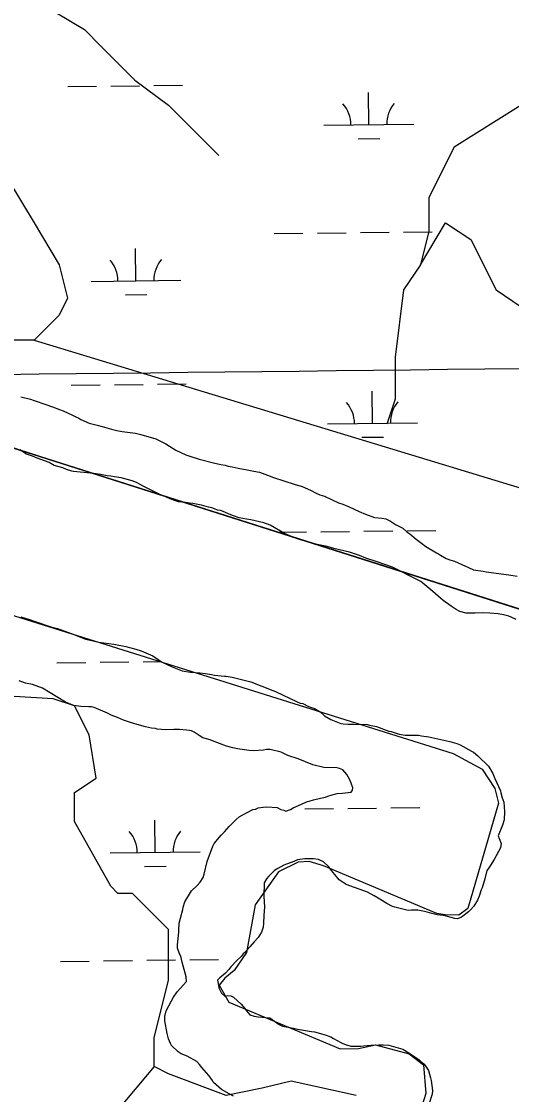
# Model space of a CAD drawing. Extents: x 3694830 to 3732949, y 415201 to 440970.
# Drawn here: x 3699597 to 3700143, y 431943 to 433138 of the extents above; entities that cross this region are included whole.
import ezdxf

# ---------------------------------------------------------------- set-up
doc = ezdxf.new("R2010")
doc.units = 0
for name, color, linetype in [('V-GRID-MAJR', 7, 'Continuous'), ('V-SITE-VEGE', 7, 'Continuous'), ('V-TOPO-SHOR', 7, 'Continuous'), ('V-WETL-SWMP', 7, 'Continuous')]:
    doc.layers.add(name, color=color, linetype=linetype)

msp = doc.modelspace()

# ---------------------------------------------------------------- linework, layer by layer
at = {"layer": 'V-GRID-MAJR'}
msp.add_spline([(3698914.333, 432737.11), (3704206.2600000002, 432798.304), (3709498.1780000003, 432860.268), (3714790.0870000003, 432923.001), (3720081.987, 432986.504), (3725373.878, 433050.776), (3730665.759, 433115.819), (3730665.7600000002, 433115.819)], degree=3, dxfattribs=at)
at = {"layer": 'V-SITE-VEGE'}
for points in [[(3699596.697, 432719.631), (3699607.502, 432717.221), (3699611.551, 432715.851), (3699624.3740000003, 432711.064), (3699631.798, 432708.666), (3699639.895, 432705.59), (3699643.944, 432704.222), (3699654.401, 432699.446), (3699658.11, 432697.404), (3699661.146, 432696.038), (3699663.507, 432694.67600000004), (3699672.95, 432690.58), (3699681.728, 432688.17600000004), (3699687.466, 432686.8), (3699697.592, 432683.713), (3699703.668, 432682.337), (3699709.411, 432681.30100000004), (3699724.271, 432679.208), (3699730.349, 432677.83), (3699747.225, 432673.027), (3699758.356, 432667.571), (3699762.399, 432664.851), (3699769.474, 432660.428), (3699780.269, 432655.31200000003), (3699784.994, 432653.602), (3699795.117, 432650.179), (3699812.673, 432645.711), (3699814.698, 432645.367), (3699819.427, 432644.33), (3699824.154, 432643.634), (3699827.529, 432642.606), (3699831.918, 432641.912), (3699835.295, 432641.222), (3699838.67, 432640.193), (3699848.802, 432638.461), (3699856.2320000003, 432637.076), (3699862.308, 432635.69800000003), (3699871.42, 432632.618), (3699878.168, 432629.886), (3699901.116, 432622.351), (3699909.894, 432619.949), (3699912.591, 432618.585), (3699920.0130000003, 432615.51300000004), (3699925.745, 432612.445), (3699929.794, 432610.739), (3699934.855, 432609.029), (3699950.37, 432601.865), (3699955.095, 432600.155), (3699962.179, 432597.083), (3699973.31, 432591.965), (3699980.392, 432588.893), (3699990.515, 432585.471), (3699998.961, 432584.42), (3700003.012, 432583.728), (3700008.411, 432581.338), (3700013.8030000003, 432577.598), (3700021.895, 432573.50800000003), (3700026.609, 432569.433), (3700029.978, 432567.053), (3700037.052, 432561.278), (3700042.776, 432556.86), (3700047.83, 432553.121)], [(3699708.514, 432629.59500000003), (3699701.0840000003, 432630.642), (3699697.031, 432631.336), (3699692.978, 432631.69), (3699685.549, 432633.412), (3699678.117, 432634.457), (3699655.485, 432636.583), (3699653.457, 432636.929), (3699647.3850000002, 432638.981), (3699643.336, 432640.689), (3699633.8850000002, 432643.433), (3699628.1520000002, 432646.49700000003), (3699614.994, 432651.287), (3699609.595, 432653.675), (3699603.185, 432656.07), (3699595.769, 432660.831)], [(3700148.193, 432471.58400000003), (3700142.796, 432474.31), (3700140.097, 432475.336), (3700134.023, 432477.052), (3700128.2800000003, 432478.088), (3700118.8200000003, 432478.80700000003), (3700110.3740000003, 432479.18), (3700102.6, 432478.875), (3700092.46, 432478.918), (3700085.71, 432480.63800000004), (3700081.325, 432482.684), (3700075.933, 432486.423), (3700067.176, 432492.88300000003), (3700055.39, 432503.072), (3700042.256, 432513.942), (3700039.896, 432515.304), (3700010.557, 432529.962), (3699993.685, 432536.116), (3699980.861, 432540.226), (3699973.775, 432542.961), (3699962.64, 432546.727), (3699945.082, 432550.856), (3699937.656, 432552.916), (3699926.8510000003, 432555.326), (3699920.1010000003, 432557.047), (3699905.5870000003, 432561.163), (3699896.139, 432564.92100000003), (3699890.407, 432567.64900000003), (3699874.224, 432576.843), (3699867.475, 432579.577), (3699852.957, 432582.679), (3699847.89, 432583.378), (3699839.786, 432585.10000000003), (3699833.3740000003, 432587.154), (3699830.677, 432588.18200000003), (3699819.546, 432592.96), (3699815.829, 432593.653), (3699812.4560000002, 432595.01900000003), (3699809.419, 432596.047), (3699805.704, 432596.737), (3699797.9420000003, 432599.135), (3699795.576, 432599.483), (3699788.148, 432600.868), (3699784.431, 432601.222), (3699780.04, 432601.918), (3699772.272, 432602.963), (3699766.8740000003, 432604.677), (3699750.68, 432611.167), (3699741.912, 432615.935), (3699734.4930000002, 432619.347), (3699729.434, 432622.07300000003), (3699725.389, 432624.455), (3699720.664, 432626.16500000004), (3699708.514, 432629.59500000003)], [(3700047.83, 432553.121), (3700059.631, 432545.97500000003), (3700061.6520000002, 432544.951), (3700064.0100000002, 432543.251), (3700070.416, 432539.506), (3700075.4760000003, 432537.795), (3700079.5270000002, 432536.76300000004), (3700092.008, 432530.965), (3700095.381, 432529.599), (3700100.7770000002, 432527.20900000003), (3700111.5870000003, 432525.47500000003), (3700114.9620000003, 432524.78500000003), (3700139.958, 432521.635), (3700149.413, 432519.904)], [(3699596.664, 432474.615), (3699606.454, 432471.87), (3699612.526, 432469.478), (3699630.075, 432463.658), (3699637.501, 432461.60000000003), (3699656.734, 432454.757), (3699668.543, 432449.637), (3699672.256, 432448.945), (3699683.737, 432446.53), (3699700.287, 432444.09500000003), (3699713.793, 432441.67100000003), (3699724.933, 432438.582), (3699730.671, 432436.868), (3699743.825, 432431.066), (3699749.554, 432427.324), (3699753.2600000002, 432424.603), (3699765.065, 432418.809), (3699776.538, 432414.705), (3699785.656, 432412.976), (3699796.129, 432412.255), (3699802.21, 432411.555), (3699808.964, 432410.51), (3699812.339, 432409.82), (3699823.488, 432408.759), (3699825.5160000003, 432408.751), (3699831.93, 432407.371), (3699852.863, 432402.212), (3699877.154, 432392.646), (3699880.191, 432391.619), (3699904.475, 432380.026), (3699907.848, 432378.66000000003), (3699910.549, 432377.972), (3699916.957, 432374.902), (3699923.705, 432372.505), (3699930.111, 432368.764), (3699934.824, 432364.348), (3699941.904, 432360.265), (3699953.037, 432355.822), (3699955.738, 432355.472), (3699960.807, 432355.114), (3699967.565, 432355.085), (3699982.772, 432354.68200000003), (3699985.1350000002, 432353.996), (3699992.901, 432352.61100000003), (3700006.397, 432347.483), (3700009.099, 432346.797), (3700017.872, 432344.055), (3700024.629, 432343.012), (3700039.497, 432342.949), (3700042.8740000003, 432342.259), (3700050.978, 432340.87200000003), (3700074.276, 432335.70300000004), (3700082.04, 432333.643), (3700085.7490000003, 432331.93700000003), (3700098.563, 432325.121), (3700100.923, 432323.761), (3700105.637, 432319.686), (3700117.415, 432308.145), (3700122.113, 432300.014), (3700124.454, 432294.598), (3700130.8170000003, 432280.712), (3700131.145, 432278.685), (3700132.812, 432272.93200000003), (3700134.481, 432268.193), (3700135.45, 432257.713), (3700135.073, 432248.58900000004), (3700133.017, 432242.515), (3700128.239, 432230.706), (3700129.238, 432227.661)], [(3699786.643, 432169.30700000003), (3699792.75, 432175.025), (3699796.483, 432179.066), (3699799.8850000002, 432184.12), (3699800.917, 432188.17100000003), (3699804.0160000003, 432202.014), (3699810.512, 432219.223), (3699811.876, 432222.25800000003), (3699819.6890000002, 432231.349), (3699823.423, 432235.052), (3699828.5160000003, 432241.112), (3699836.323, 432248.851), (3699839.717, 432251.878), (3699843.1040000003, 432253.891), (3699848.8570000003, 432256.57), (3699854.958, 432259.925), (3699858.001, 432260.588), (3699861.051, 432261.928), (3699866.46, 432262.579), (3699870.517, 432262.901), (3699882.004, 432262.17600000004), (3699886.389, 432260.13), (3699889.4280000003, 432259.44), (3699891.787, 432258.07800000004), (3699896.864, 432260.083), (3699899.914, 432261.762), (3699915.829, 432269.129), (3699917.858, 432269.456), (3699922.595, 432270.787), (3699930.378, 432272.782), (3699935.788, 432273.773), (3699938.4960000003, 432274.777), (3699943.573, 432276.444), (3699948.986, 432277.773), (3699954.395, 432278.08900000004), (3699964.538, 432279.395), (3699965.9, 432281.757), (3699966.248, 432284.118), (3699964.5810000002, 432289.53500000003), (3699962.572, 432293.936), (3699959.8910000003, 432299.017), (3699955.181, 432304.106), (3699951.472, 432305.81200000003), (3699948.771, 432306.5), (3699934.24, 432306.9), (3699921.7490000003, 432309.994), (3699905.556, 432316.484), (3699894.0810000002, 432320.251), (3699886.661, 432324.001), (3699874.168, 432326.757), (3699870.113, 432326.776), (3699867.0700000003, 432326.112), (3699855.576, 432325.485), (3699850.846, 432325.844), (3699838.011, 432327.58900000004), (3699832.946, 432328.623), (3699825.858, 432330.681), (3699809.998, 432336.496), (3699807.639, 432337.52), (3699799.537, 432339.92), (3699795.154, 432342.304), (3699789.764, 432346.043), (3699786.7290000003, 432347.745), (3699784.701, 432348.093), (3699781.324, 432348.446), (3699773.216, 432349.156), (3699767.134, 432349.183), (3699758.008, 432348.884), (3699748.548, 432349.599), (3699746.523, 432350.28500000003), (3699742.132, 432350.641), (3699735.377, 432352.01900000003), (3699723.5640000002, 432355.452), (3699717.828, 432357.504), (3699711.078, 432359.56), (3699704.332, 432362.63), (3699697.244, 432365.026), (3699693.199, 432367.406), (3699678.355, 432373.556), (3699675.318, 432374.582), (3699672.276, 432374.596), (3699663.495, 432374.971), (3699655.722, 432376.018), (3699646.275, 432379.776), (3699620.657, 432395.09500000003), (3699609.859, 432399.195), (3699601.758, 432400.919), (3699595.007, 432403.314)], [(3700129.238, 432227.661), (3700131.5810000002, 432222.244), (3700130.8850000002, 432217.517), (3700123.731, 432204.367), (3700119.308, 432197.289), (3700116.9280000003, 432193.918), (3700115.568, 432192.234), (3700113.502, 432182.781), (3700110.413, 432172.656), (3700109.393, 432170.632), (3700106.997, 432163.54600000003), (3700105.289, 432159.159)], [(3700105.289, 432159.159), (3700101.205, 432152.417), (3700097.47, 432148.379), (3700095.094, 432146.021), (3700087.295, 432139.971), (3700082.894, 432138.3), (3700079.855, 432138.653), (3700067.702, 432142.085), (3700060.27, 432142.792), (3700054.194, 432144.17), (3700049.131, 432145.544), (3700046.094, 432146.57), (3700038.664, 432147.95300000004), (3700031.5670000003, 432147.983), (3700027.848, 432147.662), (3700012.994, 432151.104), (3700010.633, 432152.128), (3700004.224, 432155.196), (3699994.787, 432161.322), (3699990.069, 432164.04600000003), (3699982.649, 432167.794), (3699959.029, 432176.68200000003), (3699951.2800000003, 432181.783), (3699946.233, 432187.55100000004), (3699942.537, 432191.96), (3699939.514, 432196.027), (3699933.792, 432201.799), (3699928.057, 432204.526), (3699922.653, 432205.22500000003), (3699912.855, 432205.268), (3699904.737, 432203.951), (3699900.673, 432202.278), (3699889.502, 432197.93200000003), (3699882.727, 432194.243), (3699879.339, 432192.23), (3699872.89, 432185.836), (3699870.1750000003, 432182.805), (3699867.791, 432178.423), (3699867.387, 432163.216), (3699868.014, 432151.72500000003), (3699867.295, 432141.925), (3699866.9220000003, 432133.479), (3699866.5640000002, 432129.086), (3699864.852, 432123.35000000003), (3699861.108, 432117.62), (3699856.6950000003, 432112.569), (3699851.603, 432107.183), (3699846.168, 432100.78500000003), (3699844.472, 432099.442), (3699842.092, 432096.411), (3699837.341, 432091.69800000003), (3699830.552, 432084.63), (3699828.512, 432081.93700000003), (3699824.779, 432077.897), (3699818.3340000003, 432072.516), (3699815.62, 432069.825), (3699816.279, 432066.104), (3699817.273, 432061.369), (3699820.287, 432055.272), (3699823.992, 432052.217), (3699827.038, 432052.878), (3699830.415, 432052.526), (3699833.452, 432051.162), (3699842.203, 432043.351), (3699846.238, 432038.264), (3699847.919, 432035.89400000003), (3699851.616, 432031.483), (3699856.6780000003, 432029.771), (3699861.069, 432029.076), (3699873.906, 432028.007), (3699884.3510000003, 432020.528), (3699888.062, 432018.822), (3699900.217, 432016.405), (3699904.606, 432015.371), (3699920.478, 432012.60000000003), (3699923.859, 432012.248), (3699935.6720000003, 432009.155), (3699942.082, 432006.76300000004), (3699944.779, 432005.06200000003), (3699953.2090000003, 432000.632), (3699955.23, 431999.272), (3699958.267, 431998.246), (3699964.344, 431996.528), (3699975.495, 431996.482), (3699978.2, 431996.808), (3699986.315, 431997.449), (3699995.441, 431997.748), (3700000.171, 431997.728), (3700006.592, 431997.363), (3700022.1180000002, 431992.903), (3700028.86, 431988.819), (3700040.318, 431981.335), (3700041.664, 431979.64), (3700045.703, 431976.242), (3700047.722, 431973.868), (3700050.745, 431969.123), (3700053.073, 431961.003), (3700053.739, 431958.297), (3700055.041, 431947.14), (3700054.687, 431943.085), (3700050.577, 431930.26)], [(3699833.6550000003, 431940.65), (3699828.596, 431943.376), (3699820.169, 431948.141), (3699811.078, 431955.955), (3699810.072, 431957.98600000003), (3699808.395, 431960.69800000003), (3699806.042, 431963.74700000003), (3699798.306, 431972.568), (3699795.617, 431975.95900000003), (3699792.588, 431979.351), (3699781.799, 431985.143), (3699775.389, 431987.875), (3699772.018, 431989.917), (3699764.617, 431997.04600000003), (3699763.271, 431999.41500000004), (3699761.2660000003, 432004.494), (3699759.603, 432010.585), (3699756.9590000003, 432024.79000000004), (3699756.98, 432029.521), (3699758.698, 432035.935), (3699764.492, 432047.06200000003), (3699766.8740000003, 432051.109), (3699770.953, 432056.837), (3699781.142, 432068.281), (3699780.827, 432073.69), (3699776.501, 432089.931), (3699774.84, 432096.695), (3699773.503, 432099.407), (3699771.16, 432105.5), (3699771.174, 432109.217), (3699772.589, 432123.405), (3699772.6, 432125.771), (3699772.97, 432133.543), (3699774.347, 432138.943), (3699777.091, 432148.735), (3699777.4390000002, 432151.096), (3699779.4930000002, 432157.17100000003), (3699786.643, 432169.30700000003)]]:
    msp.add_lwpolyline(points, dxfattribs=at)
at = {"layer": 'V-TOPO-SHOR'}
for p, q in [((3699617.992000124, 432653.43099954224), (3698912.728036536, 432876.8173142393)), ((3700297.8019755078, 432436.97109013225), (3699617.992000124, 432653.43099954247)), ((3699523.976149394, 432496.28402513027), (3700078.2930515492, 432322.25200867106)), ((3700078.2930515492, 432322.25200867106), (3700110.548033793, 432304.8120056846)), ((3700110.548033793, 432304.8120056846), (3700124.5720183, 432283.3510030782)), ((3700124.5720183, 432283.3510030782), (3700128.6000181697, 432266.94100305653)), ((3700128.6000181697, 432266.94100305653), (3700094.403023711, 432149.60900398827)), ((3699905.658042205, 432201.4140070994), (3699883.7550446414, 432190.5790075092)), ((3699917.9560409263, 432202.27200688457), (3699905.658042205, 432201.4140070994)), ((3699933.8710393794, 432197.1950066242), (3699917.9560409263, 432202.27200688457)), ((3699883.7550446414, 432190.5790075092), (3699857.6440479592, 432153.80800806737)), ((3700059.7750417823, 432144.29300702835), (3699933.8710393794, 432197.1950066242)), ((3699857.6440479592, 432153.80800806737), (3699847.8540207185, 432100.57500348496)), ((3700069.331040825, 432142.8860068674), (3700059.7750417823, 432144.29300702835)), ((3700084.355024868, 432142.36700418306), (3700069.331040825, 432142.8860068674)), ((3700094.403023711, 432149.60900398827), (3700084.355024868, 432142.36700418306)), ((3699847.8540207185, 432100.57500348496), (3699834.1090516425, 432080.599008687)), ((3699834.1090516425, 432080.599008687), (3699824.0540380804, 432071.99000640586)), ((3699824.0540380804, 432071.99000640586), (3699817.6470536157, 432064.27700901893)), ((3699817.6470536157, 432064.27700901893), (3699828.4951111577, 432045.5620186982)), ((3699828.4951111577, 432045.5620186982), (3699952.1260410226, 431993.58000690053)), ((3699972.617024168, 431993.94800406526), (3699991.759022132, 431997.96400372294)), ((3699991.759022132, 431997.96400372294), (3700029.0530332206, 431987.78700558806)), ((3699952.1260410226, 431993.58000690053), (3699972.617024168, 431993.94800406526)), ((3700029.0530332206, 431987.78700558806), (3700044.9380609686, 431975.4250102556)), ((3700044.9380609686, 431975.4250102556), (3700047.5330612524, 431943.5400103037)), ((3700047.5330612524, 431943.5400103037), (3700012.915095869, 431833.9510161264))]:
    msp.add_line(p, q, dxfattribs=at)
for points in [[(3699583.396207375, 433250.4219068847), (3699536.634363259, 433166.2505874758), (3699536.634363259, 433100.7840057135), (3699536.634363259, 433072.72689924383), (3699555.3391009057, 433007.2603174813), (3699583.3962073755, 432960.4984733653), (3699611.4533138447, 432913.73662924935), (3699639.510420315, 432866.97478513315), (3699648.8627891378, 432829.56530984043), (3699639.510420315, 432810.8605721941), (3699611.4533138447, 432782.80346572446), (3699583.3962073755, 432782.80346572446), (3699583.3962073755, 432782.80346572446), (3699555.3391009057, 432764.0987280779), (3699545.9867320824, 432707.9845151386), (3699527.2819944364, 432679.927408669)], [(3699620.805682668, 433156.8982186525), (3699667.567526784, 433128.8411121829), (3699686.2722644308, 433110.1363745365), (3699723.6817397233, 433072.7268992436), (3699761.0912150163, 433044.6697927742), (3699779.7959526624, 433025.9650551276), (3699817.205427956, 432988.55557983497)], [(3700210.00491853, 433147.54584982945), (3700210.00491853, 433128.8411121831), (3700153.890705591, 433100.7840057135), (3700153.890705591, 433063.3745304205), (3700153.890705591, 433044.6697927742), (3700079.071755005, 432997.9079486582), (3700051.0146485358, 432941.793735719), (3700051.0146485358, 432904.38426042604), (3700041.662279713, 432866.97478513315), (3700022.9575420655, 432838.9176786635), (3700013.6051732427, 432764.0987280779), (3700013.6051732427, 432745.39399043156), (3700013.6051732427, 432717.3368839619), (3700004.2528044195, 432689.2797774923)], [(3700041.662279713, 432866.97478513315), (3700069.719386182, 432913.73662924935), (3700097.776492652, 432895.0318916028), (3700125.8335991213, 432838.9176786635), (3700153.890705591, 432820.2129410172)], [(3699611.4533138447, 432782.80346572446), (3700780.4994167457, 432427.41345044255), (3701921.4884131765, 432062.6710663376), (3702145.9452649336, 431978.4997469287), (3702183.3547402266, 431959.7950092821), (3702270.404, 431945.761)], [(3699970.0618138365, 431941.41880390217), (3699897.7360556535, 431957.49119460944), (3699865.5912742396, 431949.4549992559), (3699825.410297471, 431941.41880390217), (3699761.1207346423, 431965.52738996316), (3699745.0483439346, 431973.56358531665), (3699745.0483439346, 432005.7083667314), (3699761.1207346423, 432069.9979295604), (3699761.1207346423, 432126.25129703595), (3699720.939757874, 432166.4322738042), (3699704.8673671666, 432166.4322738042), (3699696.831171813, 432174.46846915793), (3699656.6501950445, 432246.7942273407), (3699656.6501950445, 432278.9390087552), (3699680.7587811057, 432295.01139946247), (3699672.7225857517, 432343.2285715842), (3699656.6501950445, 432375.373352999), (3699632.5416089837, 432383.4095483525), (3699495.9262879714, 432391.44574370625), (3699415.5643344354, 432375.373352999), (3699423.600529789, 432383.4095483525), (3699447.7091158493, 432391.44574370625), (3699455.7453112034, 432447.6991111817), (3699523.976149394, 432496.28402513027)], [(3699745.0483439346, 431973.56358531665), (3699704.8673671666, 431925.3464131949), (3699640.5778043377, 431909.27402248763), (3699600.396827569, 431893.2016317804), (3699576.288241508, 431820.87587359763), (3699576.288241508, 431796.76728753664), (3699544.1434600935, 431780.6948968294), (3699471.817701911, 431764.6225061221), (3699423.600529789, 431756.5863107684), (3699407.528139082, 431716.4053340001), (3699391.455748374, 431692.29674793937), (3699343.2385762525, 431692.29674793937), (3699295.0214041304, 431700.33294329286), (3699278.949013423, 431684.2605525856), (3699190.5508645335, 431660.1519665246)]]:
    msp.add_lwpolyline(points, dxfattribs=at)
at = {"layer": 'V-WETL-SWMP'}
for p, q in [((3699648.9080246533, 433065.3319993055), (3699680.9057487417, 433065.71364469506)), ((3699696.9046107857, 433065.9044673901), (3699728.902334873, 433066.28611277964)), ((3699744.901196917, 433066.47693547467), (3699776.898921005, 433066.858580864)), ((3699984.2819533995, 433022.89879116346), (3699983.852602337, 433058.89623076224)), ((3699934.2855095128, 433022.302470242), (3700034.2783972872, 433023.4951120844)), ((3699972.4668434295, 433007.3257716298), (3699996.465136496, 433007.61200567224)), ((3699878.877569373, 432901.5620646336), (3699910.875293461, 432901.9437100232)), ((3699926.874155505, 432902.13453271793), (3699958.871879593, 432902.51617810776)), ((3699974.8707416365, 432902.7070008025), (3700006.868465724, 432903.0886461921)), ((3700022.8673277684, 432903.27946888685), (3700054.8650518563, 432903.66111427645)), ((3699724.9017346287, 432848.9799446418), (3699724.472383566, 432884.97738424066)), ((3699674.905290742, 432848.38362372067), (3699774.8981785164, 432849.576265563)), ((3699713.0866246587, 432833.4069251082), (3699737.0849177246, 432833.69315915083)), ((3699652.875645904, 432732.6806599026), (3699684.8733699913, 432733.0623052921)), ((3699700.8722320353, 432733.25312798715), (3699732.869956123, 432733.6347733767)), ((3699748.8688181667, 432733.8255960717), (3699780.8665422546, 432734.20724146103)), ((3699988.24957465, 432690.2474517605), (3699987.820223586, 432726.24489135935)), ((3699938.2531307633, 432689.65113083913), (3700038.246018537, 432690.8437726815)), ((3699976.4344646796, 432674.6744322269), (3700000.432757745, 432674.9606662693)), ((3699883.4135167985, 432568.9175038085), (3699914.8429147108, 432569.29237062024)), ((3699930.8417767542, 432569.48319331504), (3699962.839500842, 432569.8648387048)), ((3699978.8383628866, 432570.0556613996), (3700010.836086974, 432570.43730678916)), ((3700026.8349490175, 432570.62812948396), (3700058.8326731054, 432571.0097748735)), ((3699523.976149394, 432496.28402513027), (3700078.2930515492, 432322.25200867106)), ((3699636.979568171, 432423.52465379), (3699668.9772906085, 432423.90629916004)), ((3699684.9761518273, 432424.09712184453), (3699716.9738742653, 432424.4787672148)), ((3699732.972735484, 432424.6695898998), (3699751.3791245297, 432424.8891278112)), ((3700078.2930515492, 432322.2520086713), (3700110.548033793, 432304.8120056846)), ((3700110.548033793, 432304.81200568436), (3700124.5720183, 432283.3510030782)), ((3700124.5720183, 432283.3510030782), (3700128.6000181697, 432266.94100305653)), ((3699912.8499364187, 432260.62921394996), (3699944.847658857, 432261.01085931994)), ((3699960.846520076, 432261.2016820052), (3699992.8442425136, 432261.58332737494)), ((3700008.843103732, 432261.77415005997), (3700040.8408261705, 432262.1557954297)), ((3700128.6000181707, 432266.94100305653), (3700094.403023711, 432149.60900398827)), ((3699746.351571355, 432212.2100411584), (3699745.922219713, 432248.2074807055)), ((3699696.355130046, 432211.613720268), (3699796.348012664, 432212.8063620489)), ((3699905.658042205, 432201.4140070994), (3699883.7550446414, 432190.5790075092)), ((3699917.9560409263, 432202.27200688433), (3699905.658042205, 432201.4140070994)), ((3699933.8710393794, 432197.1950066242), (3699917.9560409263, 432202.27200688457)), ((3699734.536462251, 432196.63702165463), (3699758.5347540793, 432196.9232556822)), ((3699883.7550446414, 432190.5790075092), (3699857.6440479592, 432153.80800806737)), ((3700059.7750417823, 432144.29300702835), (3699933.8710393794, 432197.1950066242)), ((3699857.6440479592, 432153.80800806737), (3699847.8540207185, 432100.57500348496)), ((3700069.331040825, 432142.8860068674), (3700059.7750417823, 432144.29300702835)), ((3700084.355024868, 432142.36700418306), (3700069.331040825, 432142.8860068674)), ((3700094.403023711, 432149.60900398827), (3700084.355024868, 432142.36700418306)), ((3699640.9471947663, 432090.8733148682), (3699672.944917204, 432091.25496023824)), ((3699688.943778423, 432091.44578292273), (3699720.9415008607, 432091.827428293)), ((3699736.9403620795, 432092.018250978), (3699768.9380845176, 432092.399896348)), ((3699784.936945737, 432092.5907190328), (3699816.934668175, 432092.9723644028)), ((3699847.8540207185, 432100.57500348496), (3699834.1090516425, 432080.599008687)), ((3699834.1090516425, 432080.599008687), (3699824.0540380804, 432071.99000640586)), ((3699824.0540380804, 432071.9900064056), (3699817.6470536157, 432064.27700901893)), ((3699817.6470536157, 432064.27700901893), (3699828.4951111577, 432045.5620186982)), ((3699828.4951111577, 432045.5620186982), (3699952.1260410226, 431993.58000690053)), ((3699972.617024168, 431993.94800406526), (3699991.759022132, 431997.96400372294)), ((3699991.759022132, 431997.96400372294), (3700029.0530332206, 431987.78700558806)), ((3699952.1260410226, 431993.58000690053), (3699972.617024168, 431993.94800406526)), ((3700029.0530332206, 431987.78700558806), (3700044.9380609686, 431975.4250102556)), ((3700044.9380609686, 431975.4250102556), (3700047.5330612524, 431943.5400103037)), ((3700047.5330612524, 431943.5400103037), (3700012.915095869, 431833.9510161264))]:
    msp.add_line(p, q, dxfattribs=at)
msp.add_lwpolyline([(3706544.9512527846, 438889.380348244), (3698844.694, 438797.5370000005), (3698912.7280365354, 432876.81731423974), (3699617.992000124, 432653.43099954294), (3700297.8019755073, 432436.9710901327), (3701054.9818928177, 432211.530394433), (3701657.046885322, 432022.7234220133)], dxfattribs=at)
for centre, radius, start, end in [((3699929.037283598, 433022.71471020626), 35.24628790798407, 359.9115295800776, 41.45518791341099), ((3700039.5152977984, 433024.0324109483), 35.24628790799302, 139.91152657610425, 181.45518490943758), ((3699669.6570648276, 432848.7958636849), 35.24628790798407, 359.9115295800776, 41.45518791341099), ((3699780.1350790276, 432850.1135644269), 35.24628790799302, 139.91152657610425, 181.45518490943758), ((3699933.0049048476, 432690.0633708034), 35.24628790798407, 359.9115295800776, 41.45518791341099), ((3700043.4829190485, 432691.38107154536), 35.24628790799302, 139.91152657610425, 181.45518490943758), ((3699691.106904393, 432212.02596023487), 35.24628790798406, 359.91152954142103, 41.45518787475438), ((3699801.584912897, 432213.3436609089), 35.24628790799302, 139.91152661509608, 181.4551849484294)]:
    msp.add_arc(centre, radius, start, end, dxfattribs=at)

doc.saveas('drawing.dxf')
